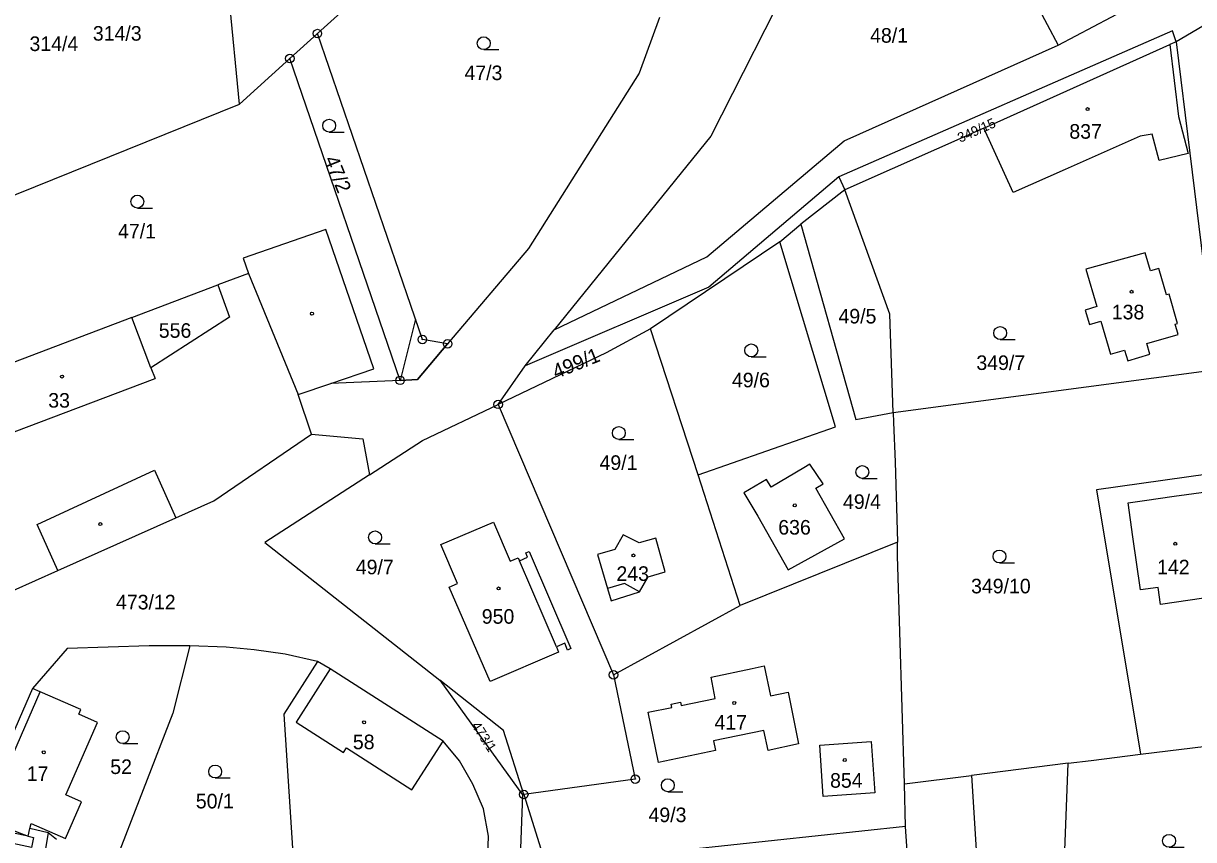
# Model space of a CAD drawing. Extents: x -725728 to -720881, y -1068679 to -1063504.
# Drawn here: x -724517 to -724380.5, y -1067026.9 to -1066931.7 of the extents above; entities that cross this region are included whole.
import ezdxf

# ---------------------------------------------------------------- set-up
doc = ezdxf.new("R2010")
doc.units = 0
for name, color, linetype in [('Hranice parcel', 7, 'Continuous'), ('Parcelní čísla', 7, 'Continuous'), ('Vnitřní kresba', 7, 'Continuous'), ('Věcná břemena k části', 7, 'Continuous'), ('Značky bodu BP', 7, 'Continuous'), ('Značky budov', 7, 'Continuous'), ('Značky kultur', 7, 'Continuous')]:
    doc.layers.add(name, color=color, linetype=linetype)

# ---------------------------------------------------------------- blocks, each defined once
blk = doc.blocks.new('4.02_3')
at = {"layer": 'Značky budov'}
blk.add_circle((-0.001, 0), 0.0175, dxfattribs=at)
blk = doc.blocks.new('4.02_4')
at = {"layer": 'Značky budov'}
blk.add_circle((-0.001, 0), 0.0175, dxfattribs=at)
blk = doc.blocks.new('3.04_2')
at = {"layer": 'Značky kultur'}
blk.add_line((0.001, 0), (0.176, 0), dxfattribs=at)
blk.add_circle((0.001, 0.075), 0.075, dxfattribs=at)
blk = doc.blocks.new('3.04_3')
at = {"layer": 'Značky kultur'}
blk.add_line((0.001, 0), (0.176, 0), dxfattribs=at)
blk.add_circle((0.001, 0.075), 0.075, dxfattribs=at)
blk = doc.blocks.new('1.05_1')
at = {"layer": 'Značky bodu BP'}
for radius in [0.05, 0.00303]:
    blk.add_circle((0, 0), radius, dxfattribs=at)
blk = doc.blocks.new('1.05_2')
at = {"layer": 'Značky bodu BP'}
for radius in [0.05, 0.00303]:
    blk.add_circle((0, 0), radius, dxfattribs=at)

msp = doc.modelspace()

# ---------------------------------------------------------------- linework, layer by layer
at = {"layer": 'Hranice parcel'}
for p, q in [((-724491.79, -1066941.15), (-724494.67, -1066910.94)), ((-724482.71, -1066932.92), (-724461.04, -1066913.37)), ((-724485.93, -1066935.83), (-724482.71, -1066932.92)), ((-724405, -1066943.96), (-724383.31, -1066934.17)), ((-724382.56, -1066933.86), (-724383.31, -1066934.17)), ((-724491.79, -1066941.15), (-724485.93, -1066935.83)), ((-724473.07, -1066973.34), (-724485.93, -1066935.83)), ((-724527.48, -1066955.52), (-724491.79, -1066941.15)), ((-724405, -1066943.96), (-724421.19, -1066951.14)), ((-724421.91, -1066949.6), (-724421.19, -1066951.14)), ((-724421.19, -1066951.14), (-724426.34, -1066955.12)), ((-724428.78, -1066957.19), (-724426.34, -1066955.12)), ((-724428.78, -1066957.19), (-724443.86, -1066967.35)), ((-724504.33, -1066966.02), (-724494.3, -1066962.22)), ((-724458.48, -1066971.65), (-724455.08, -1066967.44)), ((-724438.31, -1066984.35), (-724443.86, -1066967.35)), ((-724461.62, -1066976.14), (-724458.48, -1066971.65)), ((-724415.58, -1066977.07), (-724377.89, -1066972.07)), ((-724473.07, -1066973.34), (-724481.14, -1066973.72)), ((-724461.62, -1066976.14), (-724448.17, -1067007.67)), ((-724433.43, -1066999.59), (-724438.31, -1066984.35)), ((-724415.07, -1066992.19), (-724433.43, -1066999.59)), ((-724448.17, -1067007.67), (-724433.43, -1066999.59)), ((-724448.17, -1067007.67), (-724445.64, -1067019.82)), ((-724386.74, -1067016.93), (-724371.8, -1067015.06)), ((-724395.15, -1067017.98), (-724406.45, -1067019.39)), ((-724414.26, -1067020.37), (-724406.45, -1067019.39)), ((-724406.45, -1067019.39), (-724404.57, -1067048.89)), ((-724445.64, -1067019.82), (-724458.65, -1067021.62)), ((-724414.12, -1067025.35), (-724414.26, -1067020.37)), ((-724458.65, -1067021.62), (-724456.08, -1067029.83)), ((-724516.43, -1067026.48), (-724516.23, -1067025.6)), ((-724414.12, -1067025.35), (-724439.58, -1067028.07)), ((-724412.52, -1067049.56), (-724414.12, -1067025.35))]:
    msp.add_line(p, q, dxfattribs=at)
for points in [[(-724402.2, -1066918.82), (-724404.01, -1066919.78), (-724396.34, -1066934.27)], [(-724347.81, -1066920.78), (-724373.52, -1066928.53), (-724382.56, -1066933.86)], [(-724426.78, -1066925.03), (-724436.84, -1066944.86), (-724455.08, -1066967.44)], [(-724396.34, -1066934.27), (-724388.1, -1066929.91), (-724385.43, -1066926.5)], [(-724442.81, -1066931.06), (-724445.18, -1066937.54), (-724458.08, -1066957.97), (-724467.52, -1066969.09)], [(-724467.52, -1066969.09), (-724470.47, -1066968.57), (-724482.71, -1066932.92)], [(-724382.56, -1066933.86), (-724382.99, -1066932.61), (-724421.91, -1066949.6)], [(-724455.08, -1066967.44), (-724437.28, -1066958.95), (-724421.3, -1066945.43), (-724396.34, -1066934.27)], [(-724383.31, -1066934.17), (-724382.3, -1066942.57), (-724381.18, -1066946.91), (-724384.57, -1066947.73), (-724385.36, -1066944.66), (-724386.79, -1066944.88), (-724395.53, -1066948.76), (-724401.58, -1066951.43), (-724405, -1066943.96)], [(-724382.56, -1066933.86), (-724380.98, -1066946.86), (-724378.07, -1066970.58)], [(-724421.91, -1066949.6), (-724437.05, -1066962.48), (-724458.48, -1066971.65)], [(-724415.58, -1066977.07), (-724415.96, -1066965.63), (-724421.19, -1066951.14)], [(-724426.34, -1066955.12), (-724419.92, -1066977.91), (-724415.58, -1066977.07)], [(-724481.14, -1066973.72), (-724476.14, -1066972.01), (-724481.74, -1066955.77), (-724491.35, -1066959.09), (-724490.75, -1066960.87), (-724494.3, -1066962.22)], [(-724438.31, -1066984.35), (-724422.29, -1066978.74), (-724428.78, -1066957.19)], [(-724385.63, -1066970.3), (-724385.99, -1066969.05), (-724382.34, -1066967.98), (-724382.69, -1066966.78), (-724382.4, -1066966.7), (-724383.4, -1066963.28), (-724383.69, -1066963.37), (-724384.59, -1066960.29), (-724385.55, -1066960.57), (-724386.17, -1066958.46), (-724393.12, -1066960.38), (-724391.84, -1066964.74), (-724393.19, -1066965.14), (-724392.69, -1066966.84), (-724391.34, -1066966.44), (-724390.22, -1066970.29), (-724388.59, -1066969.81), (-724388.22, -1066971.06), (-724385.63, -1066970.3)], [(-724494.3, -1066962.22), (-724492.97, -1066965.97), (-724502.12, -1066971.87), (-724504.33, -1066966.02)], [(-724504.33, -1066966.02), (-724522.2, -1066972.77), (-724523.55, -1066969.22)], [(-724443.86, -1066967.35), (-724449.02, -1066970.14), (-724461.62, -1066976.14)], [(-724467.52, -1066969.09), (-724471.05, -1066973.24), (-724473.07, -1066973.34)], [(-724483.39, -1066979.61), (-724484.94, -1066974.99), (-724481.14, -1066973.72)], [(-724476.62, -1066984.34), (-724470.47, -1066980.36), (-724461.62, -1066976.14)], [(-724415.58, -1066977.07), (-724415.54, -1066978.27), (-724415.33, -1066982.82), (-724415.07, -1066992.19)], [(-724529.24, -1066995.69), (-724527.11, -1067001.46), (-724520.83, -1066999.02), (-724512.97, -1066995.52), (-724499.23, -1066989.38), (-724494.78, -1066987.4), (-724483.39, -1066979.61)], [(-724483.39, -1066979.61), (-724477.4, -1066980.17), (-724476.62, -1066984.34)], [(-724430.34, -1066984.89), (-724432.98, -1066986.44), (-724431.37, -1066989.19), (-724427.82, -1066995.42), (-724421.26, -1066991.82), (-724424.58, -1066985.92), (-724423.72, -1066985.41), (-724425.27, -1066983.12), (-724425.98, -1066983.54), (-724429.81, -1066985.79), (-724430.34, -1066984.89)], [(-724376.14, -1066983.89), (-724391.87, -1066986.12), (-724386.74, -1067016.93)], [(-724476.62, -1066984.34), (-724488.83, -1066992.25), (-724468.45, -1067008.29)], [(-724453.17, -1067004.61), (-724453.54, -1067004.78), (-724453.87, -1067003.99), (-724454.84, -1067004.41), (-724454.58, -1067005.01), (-724462.57, -1067008.45), (-724467.33, -1066997.43), (-724466.39, -1066997.03), (-724468.33, -1066992.49), (-724462.19, -1066989.86), (-724460.24, -1066994.42), (-724459.29, -1066994.03), (-724459.14, -1066994.37), (-724458.2, -1066993.96), (-724458.42, -1066993.44), (-724458.03, -1066993.28), (-724453.17, -1067004.61)], [(-724445.14, -1066997.98), (-724444.12, -1066996.24), (-724442.14, -1066995.67), (-724443.25, -1066991.73), (-724445.17, -1066992.28), (-724447.05, -1066991.33), (-724448.02, -1066993.07), (-724450.03, -1066993.66), (-724448.87, -1066997.59), (-724448.44, -1066999.06), (-724445.14, -1066997.98)], [(-724414.26, -1067020.37), (-724415.07, -1066993.81), (-724415.07, -1066992.19)], [(-724497.59, -1067004.29), (-724502.33, -1067004.3), (-724511.89, -1067004.58), (-724515.94, -1067009.25)], [(-724497.59, -1067004.29), (-724499.55, -1067012.12), (-724506.48, -1067030.01)], [(-724482.7, -1067006.1), (-724486.45, -1067005.27), (-724490.09, -1067004.74), (-724493.36, -1067004.45), (-724497.59, -1067004.29)], [(-724482.7, -1067006.1), (-724486.62, -1067012.27), (-724485.42, -1067030.86), (-724486.39, -1067037.53)], [(-724462.92, -1067030.89), (-724462.77, -1067026.47), (-724463.35, -1067023.29), (-724464.58, -1067020.41), (-724466.14, -1067017.68), (-724468.05, -1067015.39), (-724481.21, -1067006.97), (-724482.7, -1067006.1)], [(-724441.45, -1067011.1), (-724440.36, -1067010.87), (-724440.28, -1067011.23), (-724436.33, -1067010.41), (-724436.81, -1067007.96), (-724432.01, -1067006.93), (-724430.63, -1067006.63), (-724429.87, -1067010.1), (-724427.83, -1067009.69), (-724426.62, -1067015.73), (-724430.16, -1067016.47), (-724430.64, -1067014.15), (-724436.51, -1067015.38), (-724436.3, -1067016.5), (-724442.93, -1067017.87), (-724444.15, -1067012.01), (-724441.38, -1067011.46), (-724441.45, -1067011.1)], [(-724458.65, -1067021.62), (-724460.99, -1067014.16), (-724468.45, -1067008.29)], [(-724468.45, -1067008.29), (-724458.78, -1067021.65), (-724459.11, -1067029.97)], [(-724515.94, -1067009.25), (-724522.43, -1067024.12), (-724521.52, -1067024.52), (-724516.43, -1067026.48)], [(-724516.23, -1067025.6), (-724516.1, -1067024.99), (-724512.09, -1067026.74), (-724510.23, -1067022.46), (-724512.05, -1067021.67), (-724508.36, -1067013.21), (-724510.54, -1067012.26), (-724510.3, -1067011.71), (-724515.03, -1067009.65), (-724515.94, -1067009.25)], [(-724418.13, -1067015.44), (-724417.7, -1067021.44), (-724423.73, -1067021.86), (-724424.14, -1067015.86), (-724418.13, -1067015.44)], [(-724396.36, -1067048.2), (-724396.1, -1067041.73), (-724395.56, -1067028.15), (-724395.15, -1067017.98)], [(-724395.15, -1067017.98), (-724392.5, -1067017.65), (-724386.74, -1067016.93)], [(-724516.43, -1067026.48), (-724537.94, -1067022.08), (-724543.95, -1067036.66)], [(-724516.43, -1067026.48), (-724515.79, -1067026.62), (-724516.04, -1067027.78), (-724535.49, -1067023.64), (-724536.85, -1067029.27), (-724536.31, -1067029.38), (-724536.84, -1067031.97), (-724531.38, -1067033.09), (-724530.85, -1067030.5), (-724517.72, -1067033.2), (-724518.01, -1067034.23), (-724519.63, -1067039.92), (-724515.97, -1067041)], [(-724513.13, -1067026.88), (-724514.09, -1067026.07), (-724516.23, -1067025.6)]]:
    msp.add_lwpolyline(points, dxfattribs=at)
at = {"layer": 'Vnitřní kresba'}
for p, q in [((-724490.75, -1066960.87), (-724484.94, -1066974.99)), ((-724502.12, -1066971.87), (-724501.64, -1066973.13)), ((-724519.51, -1066979.88), (-724501.64, -1066973.13)), ((-724515.38, -1066990.13), (-724501.71, -1066983.81)), ((-724501.71, -1066983.81), (-724499.23, -1066989.38)), ((-724386.28, -1066987.35), (-724382.81, -1066986.86)), ((-724382.81, -1066986.86), (-724379.07, -1066986.33)), ((-724388.17, -1066987.62), (-724386.28, -1066987.35)), ((-724387.64, -1066991.58), (-724388.17, -1066987.62)), ((-724512.97, -1066995.52), (-724515.38, -1066990.13)), ((-724386.73, -1066997.76), (-724387.64, -1066991.58)), ((-724454.84, -1067004.41), (-724459.14, -1066994.37)), ((-724446.91, -1066997.01), (-724448.87, -1066997.59)), ((-724445.14, -1066997.98), (-724446.91, -1066997.01)), ((-724384.69, -1066997.48), (-724386.73, -1066997.76)), ((-724384.41, -1066999.46), (-724384.69, -1066997.48)), ((-724379.34, -1066998.75), (-724384.41, -1066999.46)), ((-724481.21, -1067006.97), (-724485.19, -1067013.19)), ((-724521.52, -1067024.52), (-724515.03, -1067009.65)), ((-724485.19, -1067013.19), (-724479.68, -1067016.72)), ((-724471.68, -1067021.07), (-724468.05, -1067015.39)), ((-724479.68, -1067016.72), (-724479.33, -1067016.17)), ((-724479.33, -1067016.17), (-724471.68, -1067021.07)), ((-724514.09, -1067026.07), (-724514.44, -1067028.13))]:
    msp.add_line(p, q, dxfattribs=at)
at = {"layer": 'Věcná břemena k části'}
msp.add_lwpolyline([(-724471.05, -1066973.24), (-724467.52, -1066969.09), (-724470.47, -1066968.57), (-724471.28, -1066966.22), (-724473.07, -1066973.34)], close=True, dxfattribs=at)

# ---------------------------------------------------------------- block references
at = {"layer": 'Značky bodu BP', "xscale": 10, "yscale": 10}
for name, p in [('1.05_2', (-724482.71, -1066932.92)), ('1.05_1', (-724485.93, -1066935.83)), ('1.05_1', (-724470.47, -1066968.57)), ('1.05_1', (-724467.52, -1066969.09)), ('1.05_1', (-724473.07, -1066973.34)), ('1.05_2', (-724461.62, -1066976.14)), ('1.05_2', (-724448.17, -1067007.67)), ('1.05_1', (-724445.64, -1067019.82)), ('1.05_1', (-724458.65, -1067021.62))]:
    msp.add_blockref(name, p, dxfattribs=at)
at = {"layer": 'Značky budov', "xscale": 10, "yscale": 10}
for name, p in [('4.02_3', (-724392.89, -1066941.72)), ('4.02_3', (-724387.77, -1066963.01)), ('4.02_3', (-724483.33, -1066965.57)), ('4.02_4', (-724512.47, -1066972.9)), ('4.02_4', (-724427.03, -1066987.91)), ('4.02_3', (-724508.01, -1066990.1)), ('4.02_4', (-724382.68, -1066992.39)), ('4.02_3', (-724445.84, -1066993.75)), ('4.02_3', (-724461.57, -1066997.6)), ('4.02_3', (-724434.09, -1067010.95)), ('4.02_3', (-724477.25, -1067013.2)), ('4.02_3', (-724514.6, -1067016.7)), ('4.02_3', (-724421.2, -1067017.6))]:
    msp.add_blockref(name, p, dxfattribs=at)
at = {"layer": 'Značky kultur', "xscale": 10, "yscale": 10}
for name, p in [('3.04_2', (-724463.32, -1066934.79)), ('3.04_3', (-724481.35, -1066944.4)), ('3.04_2', (-724503.71, -1066953.25)), ('3.04_2', (-724403.1, -1066968.58)), ('3.04_2', (-724432.13, -1066970.6)), ('3.04_2', (-724447.57, -1066980.23)), ('3.04_2', (-724419.18, -1066984.78)), ('3.04_3', (-724475.99, -1066992.4)), ('3.04_2', (-724403.19, -1066994.62)), ('3.04_3', (-724505.42, -1067015.68)), ('3.04_2', (-724494.64, -1067019.69)), ('3.04_2', (-724441.86, -1067021.29)), ('3.04_2', (-724383.41, -1067027.77))]:
    msp.add_blockref(name, p, dxfattribs=at)

# ---------------------------------------------------------------- texts
at = {"layer": 'Parcelní čísla'}
for s, p in [('314/3', (-724508.89, -1066933.74)), ('48/1', (-724418.26, -1066933.98)), ('314/4', (-724516.28, -1066934.95)), ('47/3', (-724465.56, -1066938.34)), ('837', (-724395.03, -1066945.17)), ('47/1', (-724505.95, -1066956.8)), ('49/5', (-724421.95, -1066966.71)), ('138', (-724390.08, -1066966.23)), ('556', (-724501.2, -1066968.38)), ('349/7', (-724405.87, -1066972.13)), ('49/6', (-724434.37, -1066974.15)), ('33', (-724514.09, -1066976.52)), ('49/1', (-724449.81, -1066983.78)), ('49/4', (-724421.42, -1066988.33)), ('636', (-724428.97, -1066991.32)), ('49/7', (-724478.23, -1066995.95)), ('243', (-724447.84, -1066996.72)), ('142', (-724384.8, -1066995.96)), ('349/10', (-724406.49, -1066998.17)), ('473/12', (-724506.19, -1067000.04)), ('950', (-724463.54, -1067001.71)), ('417', (-724436.41, -1067014.07)), ('58', (-724478.57, -1067016.34)), ('52', (-724506.86, -1067019.23)), ('17', (-724516.6, -1067020.04)), ('854', (-724422.93, -1067020.83)), ('50/1', (-724496.88, -1067023.24)), ('49/3', (-724444.1, -1067024.84))]:
    msp.add_text(s, height=1.7, dxfattribs=at).set_placement(p)
for s, height, rotation, p in [('349/15', 1.14, 24, (-724407.75, -1066945.65)), ('47/2', 1.7, 292, (-724481.94, -1066947.56)), ('499/1', 1.7, 22, (-724454.88, -1066973.19)), ('473/1', 1.14, 303, (-724464.79, -1067013.58))]:
    msp.add_text(s, height=height, rotation=rotation, dxfattribs=at).set_placement(p)

doc.saveas('drawing.dxf')
